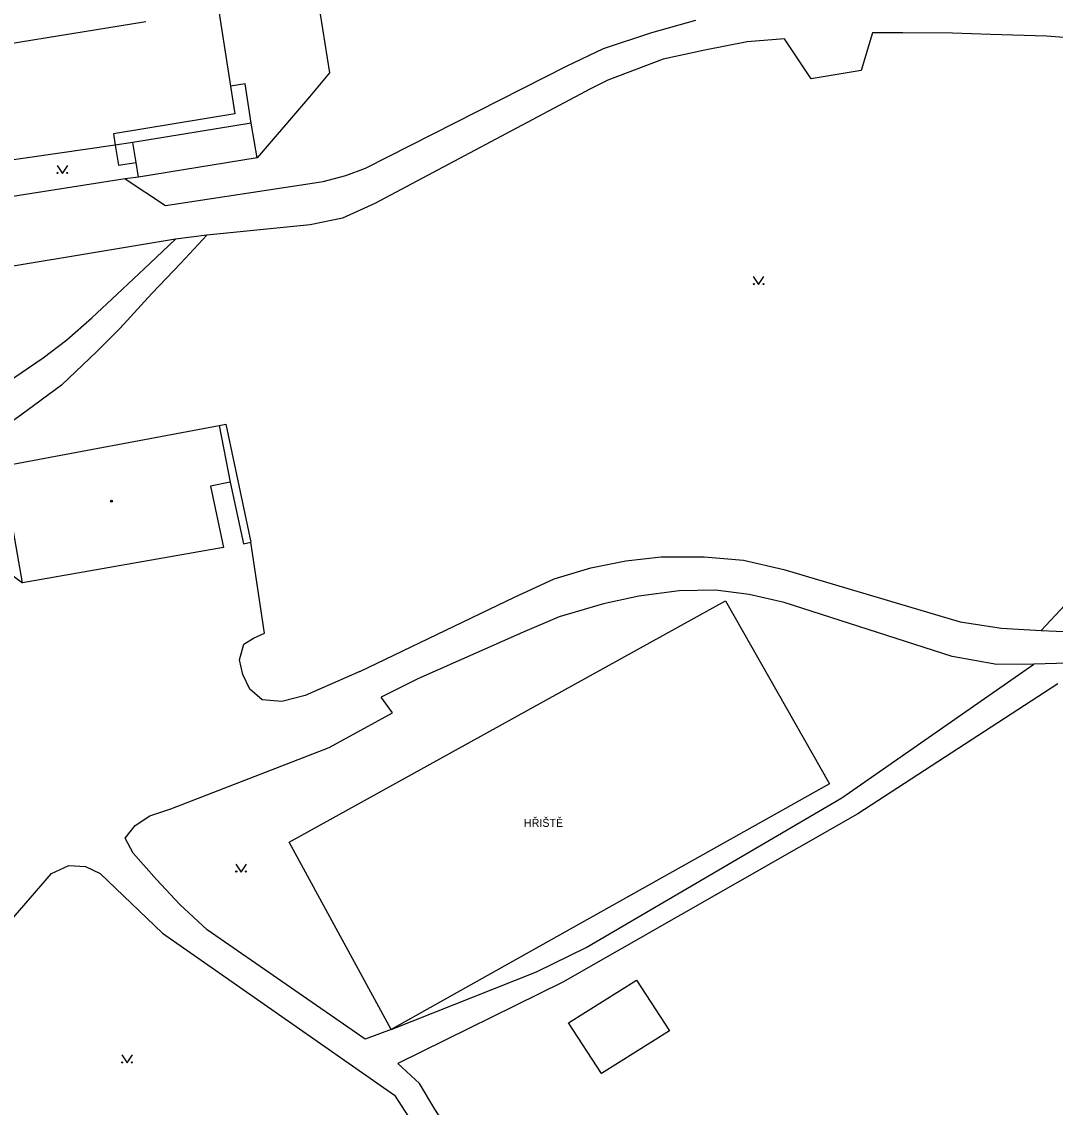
# Model space of a CAD drawing. Extents: x -598233 to -596890, y -1157848 to -1156431.
# Drawn here: x -598107.9 to -598011, y -1157375.2 to -1157273.5 of the extents above; entities that cross this region are included whole.
import ezdxf

# ---------------------------------------------------------------- set-up
doc = ezdxf.new("R2010")
doc.units = 0
for name, color, linetype in [('Level 11', 7, 'Continuous'), ('Level 36', 7, 'Continuous'), ('Level 39', 7, 'Continuous'), ('Level 41', 7, 'Continuous'), ('Level 5', 7, 'Continuous')]:
    doc.layers.add(name, color=color, linetype=linetype)

msp = doc.modelspace()

# ---------------------------------------------------------------- linework, layer by layer
at = {"layer": 'Level 11'}
for points in [[(-598081.25, -1157264.48), (-598079.05, -1157278.25), (-598080.95, -1157280.5), (-598081.68, -1157281.38), (-598085.85, -1157286.21)], [(-598098.2199, -1157288.19), (-598094.43, -1157290.69), (-598080.48, -1157288.54), (-598079.67, -1157288.42), (-598077.54, -1157287.88), (-598075.7, -1157287.19), (-598056.78, -1157277.59), (-598053.39, -1157275.96), (-598048.86, -1157274.4699), (-598044.74, -1157273.32)], [(-598007.8, -1157275.11), (-598011.87, -1157274.81), (-598017.1, -1157274.64), (-598020.67, -1157274.54), (-598025.31, -1157274.5), (-598028.15, -1157274.5), (-598029.2199, -1157278.02), (-598033.92, -1157278.81), (-598036.42, -1157275.07), (-598039.92, -1157275.34), (-598043.87, -1157276.13), (-598047.78, -1157276.98), (-598052.96, -1157278.92), (-598054.59, -1157279.74), (-598074.82, -1157290.49), (-598077.84, -1157291.86), (-598080.89, -1157292.48), (-598090.56, -1157293.45)], [(-598086.4, -1157282.96), (-598086.9699, -1157279.28), (-598088.35, -1157279.5)], [(-598086.4, -1157282.96), (-598097.5, -1157284.76)], [(-598085.85, -1157286.21), (-598086.4, -1157282.96)], [(-598097.5, -1157284.76), (-598099.14, -1157285.03)], [(-598099.14, -1157285.03), (-598098.83, -1157286.9099), (-598097.19, -1157286.64)], [(-598097.19, -1157286.64), (-598097.5, -1157284.76)], [(-598096.9699, -1157288.02), (-598097.19, -1157286.64)], [(-598085.85, -1157286.21), (-598096.9699, -1157288.02)], [(-598098.2199, -1157288.19), (-598109.76, -1157289.98)], [(-598096.9699, -1157288.02), (-598098.2199, -1157288.19)], [(-598093.49, -1157293.83), (-598116.61, -1157297.68)], [(-598112.24, -1157308.84), (-598108.65, -1157306.82), (-598105.89, -1157304.94), (-598103.69, -1157303.25), (-598101.33, -1157301.2), (-598098.98, -1157298.98), (-598095.92, -1157296.1), (-598093.49, -1157293.83)], [(-598090.56, -1157293.45), (-598093.01, -1157296.07), (-598095.73, -1157298.9099), (-598098.73, -1157302.19), (-598100.88, -1157304.37), (-598104.19, -1157307.52), (-598108.01, -1157310.31), (-598111.01, -1157312.46), (-598111.49, -1157312.76)], [(-598090.56, -1157293.45), (-598093.49, -1157293.83)], [(-598089.4099, -1157311.3), (-598088.77, -1157311.15), (-598086.45, -1157322.23)], [(-598088.36, -1157316.59), (-598087.12, -1157322.38), (-598086.45, -1157322.23)], [(-597992.9, -1157315.9699), (-597996.19, -1157317.62), (-597999.2, -1157319.4), (-598001.6599, -1157321.02), (-598004.59, -1157323), (-598006.82, -1157324.98), (-598010.13, -1157328.11), (-598012.37, -1157330.5)], [(-598076.23, -1157334.33), (-598081.33, -1157336.58), (-598083.52, -1157337.15), (-598085.39, -1157336.99), (-598086.53, -1157336.01), (-598087.18, -1157334.63), (-598087.5, -1157333.25), (-598087.09, -1157331.79), (-598086.2, -1157331.23), (-598085.15, -1157330.74), (-598086.45, -1157322.23)], [(-598076.23, -1157334.33), (-598061.71, -1157327.37), (-598058.01, -1157325.67), (-598054.58, -1157324.64), (-598051.29, -1157323.9699), (-598047.96, -1157323.59), (-598043.95, -1157323.6), (-598040.27, -1157323.9099), (-598036.4699, -1157324.78), (-598019.94, -1157329.69), (-598016.06, -1157330.29), (-598012.37, -1157330.5)], [(-598109.62, -1157324.68), (-598107.85, -1157326.02)], [(-598013.04, -1157333.64), (-598016.51, -1157333.68), (-598020.7, -1157332.92), (-598036.46, -1157327.87), (-598039.71, -1157327.11), (-598042.89, -1157326.73), (-598046.28, -1157326.78), (-598050.07, -1157327.27), (-598053.37, -1157327.99), (-598057.55, -1157329.23), (-598060.9699, -1157330.69), (-598070.79, -1157335.03), (-598074.21, -1157336.73)], [(-598073.29, -1157367.88), (-598082.84, -1157350.33), (-598041.93, -1157327.71), (-598032.2, -1157344.86), (-598073.29, -1157367.88)], [(-598012.37, -1157330.5), (-598009.55, -1157330.63)], [(-598073.29, -1157367.88), (-598059.67, -1157362.4699), (-598054.99, -1157360.21), (-598031.04, -1157346.17), (-598013.04, -1157333.64)], [(-598006.67, -1157333.46), (-598013.04, -1157333.64)], [(-598010.78, -1157335.51), (-598029.53, -1157347.68), (-598057.18, -1157363.45), (-598072.6599, -1157371.08)], [(-598098.21, -1157349.97), (-598097.28, -1157348.76), (-598095.9, -1157347.86), (-598093.95, -1157347.22), (-598079.1, -1157341.45), (-598073.17, -1157338.21), (-598074.21, -1157336.73)], [(-598075.72, -1157368.78), (-598090.54, -1157358.54), (-598093.1, -1157356.18), (-598095.29, -1157353.83), (-598097.48, -1157351.35), (-598098.21, -1157349.97)], [(-598127.76, -1157379.4), (-598105.11, -1157353.26), (-598103.49, -1157352.53), (-598101.95, -1157352.61), (-598100.57, -1157353.26), (-598094.72, -1157358.86), (-598072.97, -1157374.04), (-598069.72, -1157379.07), (-598068.1, -1157382.56), (-598068.18, -1157401.07)], [(-598053.57, -1157372.01), (-598056.65, -1157367.25), (-598050.3, -1157363.25), (-598047.2, -1157368.01), (-598053.57, -1157372.01)], [(-598073.29, -1157367.88), (-598075.72, -1157368.78)], [(-598036.16, -1157450.93), (-598032.75, -1157446.52), (-598033.12, -1157444.86), (-598031.21, -1157442.58), (-598056, -1157420.19), (-598059.25, -1157416.04), (-598060.88, -1157410.89), (-598062.74, -1157409.43), (-598064.81, -1157385.24), (-598065.71, -1157381.79), (-598067.33, -1157378.26), (-598069.2, -1157375.34), (-598070.62, -1157372.94), (-598072.66, -1157371.08)]]:
    msp.add_lwpolyline(points, dxfattribs=at)
at = {"layer": 'Level 36'}
for points in [[(-598104.6, -1157286.92), (-598104.1, -1157287.67), (-598103.6, -1157286.92)], [(-598039.34, -1157297.34), (-598038.84, -1157298.09), (-598038.34, -1157297.34)], [(-598087.85, -1157352.38), (-598087.35, -1157353.13), (-598086.85, -1157352.38)], [(-598098.54, -1157370.27), (-598098.04, -1157371.02), (-598097.54, -1157370.27)]]:
    msp.add_lwpolyline(points, dxfattribs=at)
for centre in [(-598104.5502, -1157287.6198), (-598103.6508, -1157287.6198), (-598039.2902, -1157298.0398), (-598038.3908, -1157298.0398), (-598087.8002, -1157353.0798), (-598086.9008, -1157353.0798), (-598098.4902, -1157370.9698), (-598097.5908, -1157370.9698)]:
    msp.add_circle(centre, 0.05, dxfattribs=at)
at = {"layer": 'Level 39'}
for radius in [0.09, 0.0398]:
    msp.add_circle((-598099.51, -1157318.37), radius, dxfattribs=at)
at = {"layer": 'Level 5'}
for points in [[(-598089.68, -1157270.85), (-598088.35, -1157279.5)], [(-598116.34, -1157276.68), (-598096.28, -1157273.44)], [(-598088.35, -1157279.5), (-598087.95, -1157282.09)], [(-598087.95, -1157282.09), (-598099.31, -1157283.95)], [(-598099.31, -1157283.95), (-598099.14, -1157285.03)], [(-598099.14, -1157285.03), (-598112.8, -1157286.98)], [(-598109.76, -1157315.09), (-598089.4099, -1157311.3)], [(-598089.4099, -1157311.3), (-598088.36, -1157316.59)], [(-598107.85, -1157326.02), (-598109.76, -1157315.09)], [(-598088.36, -1157316.59), (-598090.23, -1157316.99)], [(-598090.23, -1157316.99), (-598089.01, -1157322.7199)], [(-598089.01, -1157322.7199), (-598107.85, -1157326.02)]]:
    msp.add_lwpolyline(points, dxfattribs=at)

# ---------------------------------------------------------------- texts
at = {"layer": 'Level 41'}
msp.add_text('HŘIŠTĚ ', height=0.75, dxfattribs=at).set_placement((-598060.84, -1157348.9))

doc.saveas('drawing.dxf')
